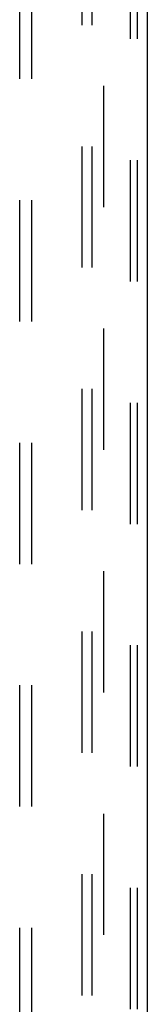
# Model space of a CAD drawing. Header units: inches. Extents: x 0 to 230, y 0 to 149.
# Tile 269 of 285: x 131.64 to 132.97, y 74.89 to 85.15. Entities that reach past the tile are written whole.
import ezdxf

# ---------------------------------------------------------------- set-up
doc = ezdxf.new("R2010")
doc.units = ezdxf.units.IN
doc.header["$LTSCALE"] = 12.648283
doc.header["$MEASUREMENT"] = 0
doc.linetypes.add('HIDDEN', pattern=[0.2, 0.1, -0.1])
doc.layers.get('0').update_dxf_attribs({"linetype": 'CONTINUOUS'})
doc.layers.add('DEFAULT_2', color=8, linetype='HIDDEN')
doc.layers.add('SUBPANEL', color=7, linetype='CONTINUOUS')

msp = doc.modelspace()

# ---------------------------------------------------------------- linework, layer by layer
at = {"color": 3, "linetype": 'Continuous'}
msp.add_line((132.965, 111.921), (132.965, 36.952), dxfattribs=at)
at = {"layer": 'DEFAULT_2', "color": 8, "linetype": 'HIDDEN'}
for p, q in [((132.286, 37.035), (132.286, 111.546)), ((132.39, 37.035), (132.39, 111.546)), ((132.788, 111.516), (132.788, 37.065)), ((132.861, 111.516), (132.861, 37.065))]:
    msp.add_line(p, q, dxfattribs=at)
at = {"layer": 'SUBPANEL', "color": 8, "linetype": 'HIDDEN'}
for p, q in [((131.636, 39.004), (131.636, 106.692)), ((131.761, 39.004), (131.761, 106.692)), ((132.511, 45.254), (132.511, 100.442))]:
    msp.add_line(p, q, dxfattribs=at)

doc.saveas('drawing.dxf')
